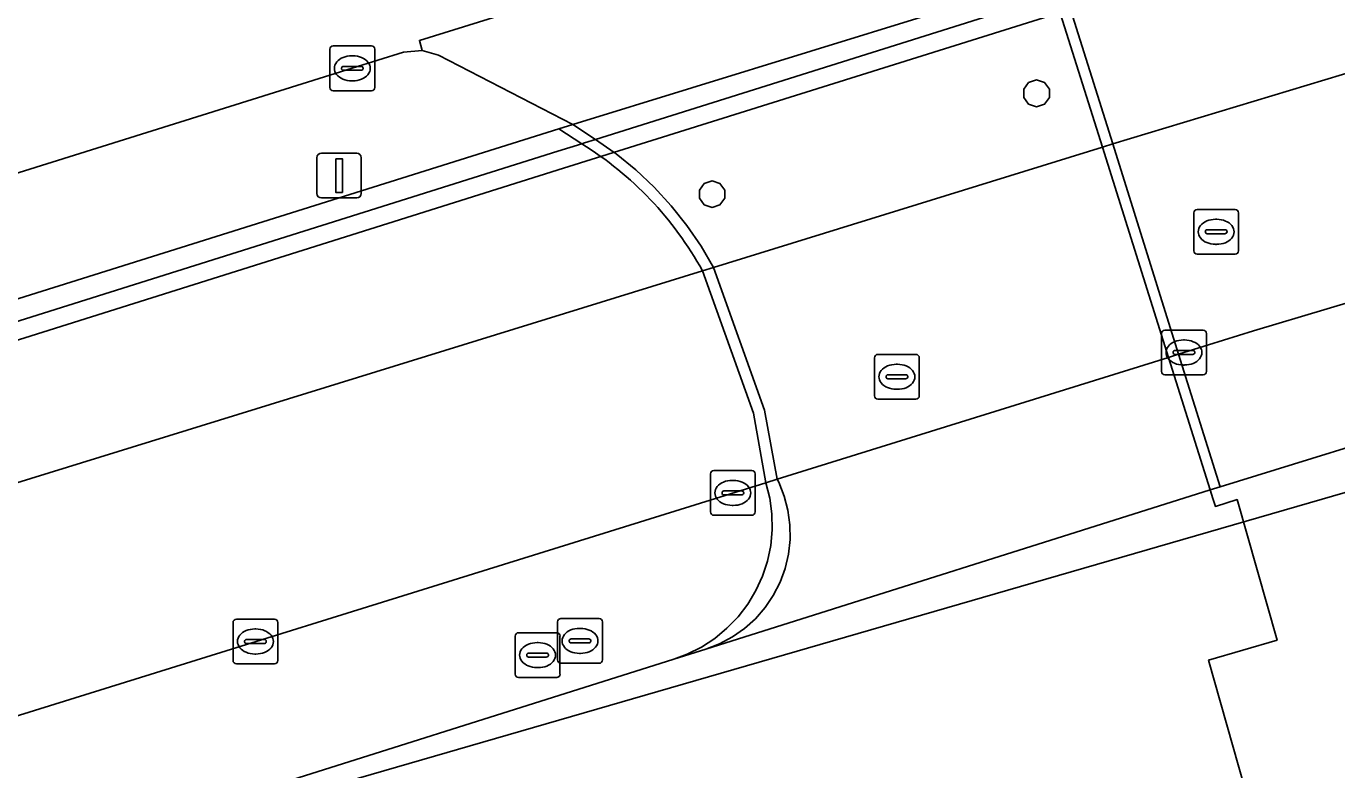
# Model space of a CAD drawing. Extents: x 160806 to 161707, y 383696 to 384148.
# Drawn here: x 161113.59 to 161142.86, y 383813.87 to 383830.47 of the extents above; entities that cross this region are included whole.
import ezdxf

# ---------------------------------------------------------------- set-up
doc = ezdxf.new("R2010")
doc.units = 0
for name, color, linetype in [('IMGEO_Brandkraan', 7, 'Continuous'), ('IMGEO_Dek', 7, 'Continuous'), ('IMGEO_Fietspad_open', 7, 'Continuous'), ('IMGEO_Groenvoorziening', 7, 'Continuous'), ('IMGEO_Kolk', 7, 'Continuous'), ('IMGEO_Lichtmast', 7, 'Continuous'), ('IMGEO_Muur', 7, 'Continuous'), ('IMGEO_OVBaan_gesloten', 7, 'Continuous'), ('IMGEO_Pand', 7, 'Continuous'), ('IMGEO_Pand_overbouw', 7, 'Continuous'), ('IMGEO_Parkeervlak_gesloten', 7, 'Continuous'), ('IMGEO_Pijler', 7, 'Continuous'), ('IMGEO_Rijbaan_lokaal_gesloten', 7, 'Continuous'), ('IMGEO_Rioolput', 7, 'Continuous'), ('IMGEO_Voetpad_open', 7, 'Continuous')]:
    doc.layers.add(name, color=color, linetype=linetype)

msp = doc.modelspace()

# ---------------------------------------------------------------- linework, layer by layer
at = {"layer": 'IMGEO_Brandkraan'}
for p, q in [((161139.662, 383825.456), (161139.662, 383826.308)), ((161139.737, 383826.382), (161140.589, 383826.382)), ((161140.663, 383826.308), (161140.663, 383825.456)), ((161139.921, 383825.876), (161139.921, 383825.888)), ((161139.964, 383825.925), (161140.362, 383825.925)), ((161140.15, 383826.162), (161140.175, 383826.162)), ((161140.405, 383825.888), (161140.405, 383825.876)), ((161140.359, 383825.839), (161139.961, 383825.839)), ((161140.173, 383825.602), (161140.148, 383825.602)), ((161140.589, 383825.382), (161139.737, 383825.382))]:
    msp.add_line(p, q, dxfattribs=at)
for points in [[(161139.662, 383825.456), (161139.662, 383826.308)], [(161139.737, 383826.382), (161140.589, 383826.382)], [(161140.663, 383826.308), (161140.663, 383825.456)], [(161140.589, 383825.382), (161139.737, 383825.382)]]:
    msp.add_lwpolyline(points, dxfattribs=at)
for centre, radius, start, end in [((161139.739, 383826.306), 0.0765, 91.552, 178.448), ((161139.739, 383826.306), 0.0765, 91.552, 178.448), ((161140.587, 383826.306), 0.0765, 1.552, 88.448), ((161140.587, 383826.306), 0.0765, 1.552, 88.448), ((161139.961, 383825.885), 0.0403, 85.8775, 175.7526), ((161139.958, 383825.875), 0.0366, 178.938, 274.7102), ((161140.362, 383825.882), 0.043, 264.8664, 352.4533), ((161140.366, 383825.887), 0.0386, 1.7309, 96.639), ((161139.739, 383825.458), 0.0765, 181.552, 268.448), ((161139.739, 383825.458), 0.0765, 181.552, 268.448), ((161140.587, 383825.458), 0.0765, 271.552, 358.448), ((161140.587, 383825.458), 0.0765, 271.552, 358.448)]:
    msp.add_arc(centre, radius, start, end, dxfattribs=at)
for centre, major_axis, ratio, start_param, end_param in [((161140.149, 383825.882), (-0.387, 0.002), 0.722429, 4.712389, 7.853982), ((161140.174, 383825.882), (-0.39, 0.002), 0.717154, 1.570796, 4.712389)]:
    msp.add_ellipse(centre, major_axis=major_axis, ratio=ratio, start_param=start_param, end_param=end_param, dxfattribs=at)
at = {"layer": 'IMGEO_Dek'}
for points in [[(161137.853, 383827.844), (161136.784, 383831.256), (161136.649, 383831.629), (161136.429, 383831.561), (161125.792, 383828.281), (161125.481, 383828.183), (161125.992, 383827.848)], [(161128.689, 383825.011), (161129.828, 383821.832), (161130.105, 383820.279), (161130.192, 383819.935), (161130.239, 383819.583), (161130.246, 383819.229), (161130.214, 383818.875), (161130.142, 383818.528), (161130.031, 383818.191), (161129.883, 383817.868), (161129.7, 383817.564), (161129.484, 383817.283), (161129.237, 383817.028), (161128.963, 383816.802), (161128.666, 383816.608), (161128.349, 383816.449), (161128.047, 383816.337), (161128.761, 383816.562), (161140.029, 383820.121), (161140.252, 383820.19), (161139.325, 383823.149), (161137.853, 383827.844)]]:
    msp.add_lwpolyline(points, dxfattribs=at)
msp.add_arc((161121.919, 383821.276), 7.732, 28.8881, 58.2135, dxfattribs=at)
at = {"layer": 'IMGEO_Fietspad_open'}
msp.add_lwpolyline([(161096.549, 383808.578), (161109.484, 383813.862), (161130.105, 383820.279), (161130.359, 383820.358), (161139.098, 383823.078), (161139.325, 383823.149), (161140.997, 383823.669), (161145.931, 383825.141), (161144.535, 383829.881), (161143.378, 383829.517), (161137.853, 383827.844), (161137.621, 383827.772), (161128.937, 383825.088), (161128.689, 383825.011), (161101.758, 383816.687), (161087.844, 383810.094), (161089.391, 383804.432), (161089.836, 383804.599)], dxfattribs=at)
at = {"layer": 'IMGEO_Groenvoorziening'}
msp.add_lwpolyline([(161125.587, 383827.301), (161141.486, 383832.294), (161143.333, 383832.867), (161143.213, 383833.254), (161141.367, 383832.68), (161136.784, 383831.256), (161136.551, 383831.172), (161126.303, 383827.946), (161126.056, 383827.868), (161125.992, 383827.848), (161125.46, 383827.681), (161086.399, 383815.384), (161086.504, 383814.998)], close=True, dxfattribs=at)
at = {"layer": 'IMGEO_Kolk'}
for p, q in [((161120.443, 383830.033), (161121.295, 383830.033)), ((161120.368, 383829.107), (161120.368, 383829.959)), ((161120.856, 383829.813), (161120.881, 383829.813)), ((161121.369, 383829.959), (161121.369, 383829.107)), ((161120.627, 383829.527), (161120.627, 383829.539)), ((161121.065, 383829.49), (161120.667, 383829.49)), ((161120.67, 383829.576), (161121.068, 383829.576)), ((161121.111, 383829.539), (161121.111, 383829.527)), ((161120.879, 383829.253), (161120.854, 383829.253)), ((161121.295, 383829.033), (161120.443, 383829.033)), ((161138.943, 383822.761), (161138.943, 383823.613)), ((161139.018, 383823.687), (161139.87, 383823.687)), ((161139.944, 383823.613), (161139.944, 383822.761)), ((161139.431, 383823.467), (161139.456, 383823.467)), ((161139.202, 383823.181), (161139.202, 383823.193)), ((161139.64, 383823.144), (161139.242, 383823.144)), ((161139.245, 383823.23), (161139.643, 383823.23)), ((161139.686, 383823.193), (161139.686, 383823.181)), ((161139.87, 383822.687), (161139.018, 383822.687)), ((161139.454, 383822.907), (161139.429, 383822.907)), ((161128.867, 383819.625), (161128.867, 383820.477)), ((161128.942, 383820.551), (161129.794, 383820.551)), ((161129.355, 383820.331), (161129.38, 383820.331)), ((161129.868, 383820.477), (161129.868, 383819.625)), ((161129.126, 383820.045), (161129.126, 383820.057)), ((161129.169, 383820.094), (161129.567, 383820.094)), ((161129.61, 383820.057), (161129.61, 383820.045)), ((161129.564, 383820.008), (161129.166, 383820.008)), ((161129.378, 383819.771), (161129.353, 383819.771)), ((161129.794, 383819.551), (161128.942, 383819.551)), ((161118.204, 383816.306), (161118.204, 383817.158)), ((161118.279, 383817.232), (161119.131, 383817.232)), ((161119.205, 383817.158), (161119.205, 383816.306)), ((161118.692, 383817.012), (161118.717, 383817.012)), ((161118.463, 383816.726), (161118.463, 383816.738)), ((161118.901, 383816.689), (161118.503, 383816.689)), ((161118.506, 383816.775), (161118.904, 383816.775)), ((161118.947, 383816.738), (161118.947, 383816.726)), ((161119.131, 383816.232), (161118.279, 383816.232)), ((161118.715, 383816.452), (161118.69, 383816.452))]:
    msp.add_line(p, q, dxfattribs=at)
for points in [[(161120.443, 383830.033), (161121.295, 383830.033)], [(161120.368, 383829.107), (161120.368, 383829.959)], [(161121.369, 383829.959), (161121.369, 383829.107)], [(161121.295, 383829.033), (161120.443, 383829.033)], [(161138.943, 383822.761), (161138.943, 383823.613)], [(161139.018, 383823.687), (161139.87, 383823.687)], [(161139.944, 383823.613), (161139.944, 383822.761)], [(161139.87, 383822.687), (161139.018, 383822.687)], [(161128.867, 383819.625), (161128.867, 383820.477)], [(161128.942, 383820.551), (161129.794, 383820.551)], [(161129.868, 383820.477), (161129.868, 383819.625)], [(161129.794, 383819.551), (161128.942, 383819.551)], [(161118.204, 383816.306), (161118.204, 383817.158)], [(161118.279, 383817.232), (161119.131, 383817.232)], [(161119.205, 383817.158), (161119.205, 383816.306)], [(161119.131, 383816.232), (161118.279, 383816.232)]]:
    msp.add_lwpolyline(points, dxfattribs=at)
for centre, radius, start, end in [((161120.445, 383829.957), 0.0765, 91.552, 178.448), ((161120.445, 383829.957), 0.0765, 91.552, 178.448), ((161121.293, 383829.957), 0.0765, 1.552, 88.448), ((161121.293, 383829.957), 0.0765, 1.552, 88.448), ((161120.667, 383829.536), 0.0403, 85.8775, 175.7526), ((161120.664, 383829.526), 0.0366, 178.938, 274.7102), ((161121.068, 383829.533), 0.043, 264.8664, 352.4533), ((161121.072, 383829.538), 0.0386, 1.7309, 96.639), ((161120.445, 383829.109), 0.0765, 181.552, 268.448), ((161120.445, 383829.109), 0.0765, 181.552, 268.448), ((161121.293, 383829.109), 0.0765, 271.552, 358.448), ((161121.293, 383829.109), 0.0765, 271.552, 358.448), ((161139.02, 383823.611), 0.0765, 91.552, 178.448), ((161139.02, 383823.611), 0.0765, 91.552, 178.448), ((161139.868, 383823.611), 0.0765, 1.552, 88.448), ((161139.868, 383823.611), 0.0765, 1.552, 88.448), ((161139.242, 383823.19), 0.0403, 85.8775, 175.7526), ((161139.239, 383823.18), 0.0366, 178.938, 274.7102), ((161139.643, 383823.187), 0.043, 264.8664, 352.4533), ((161139.647, 383823.192), 0.0386, 1.7309, 96.639), ((161139.02, 383822.763), 0.0765, 181.552, 268.448), ((161139.02, 383822.763), 0.0765, 181.552, 268.448), ((161139.868, 383822.763), 0.0765, 271.552, 358.448), ((161139.868, 383822.763), 0.0765, 271.552, 358.448), ((161128.944, 383820.475), 0.0765, 91.552, 178.448), ((161128.944, 383820.475), 0.0765, 91.552, 178.448), ((161129.792, 383820.475), 0.0765, 1.552, 88.448), ((161129.792, 383820.475), 0.0765, 1.552, 88.448), ((161129.166, 383820.054), 0.0403, 85.8775, 175.7526), ((161129.163, 383820.044), 0.0366, 178.938, 274.7102), ((161129.567, 383820.051), 0.043, 264.8664, 352.4533), ((161129.571, 383820.056), 0.0386, 1.7309, 96.639), ((161128.944, 383819.627), 0.0765, 181.552, 268.448), ((161128.944, 383819.627), 0.0765, 181.552, 268.448), ((161129.792, 383819.627), 0.0765, 271.552, 358.448), ((161129.792, 383819.627), 0.0765, 271.552, 358.448), ((161118.281, 383817.156), 0.0765, 91.552, 178.448), ((161118.281, 383817.156), 0.0765, 91.552, 178.448), ((161119.129, 383817.156), 0.0765, 1.552, 88.448), ((161119.129, 383817.156), 0.0765, 1.552, 88.448), ((161118.503, 383816.735), 0.0403, 85.8775, 175.7526), ((161118.5, 383816.725), 0.0366, 178.938, 274.7102), ((161118.904, 383816.732), 0.043, 264.8664, 352.4533), ((161118.908, 383816.737), 0.0386, 1.7309, 96.639), ((161118.281, 383816.308), 0.0765, 181.552, 268.448), ((161118.281, 383816.308), 0.0765, 181.552, 268.448), ((161119.129, 383816.308), 0.0765, 271.552, 358.448), ((161119.129, 383816.308), 0.0765, 271.552, 358.448)]:
    msp.add_arc(centre, radius, start, end, dxfattribs=at)
for centre, major_axis, ratio, start_param, end_param in [((161120.855, 383829.533), (-0.387, 0.002), 0.722429, 4.712389, 7.853982), ((161120.88, 383829.533), (-0.39, 0.002), 0.717154, 1.570796, 4.712389), ((161139.43, 383823.187), (-0.387, 0.002), 0.722429, 4.712389, 7.853982), ((161139.455, 383823.187), (-0.39, 0.002), 0.717154, 1.570796, 4.712389), ((161129.354, 383820.051), (-0.387, 0.002), 0.722429, 4.712389, 7.853982), ((161129.379, 383820.051), (-0.39, 0.002), 0.717154, 1.570796, 4.712389), ((161118.691, 383816.732), (-0.387, 0.002), 0.722429, 4.712389, 7.853982), ((161118.716, 383816.732), (-0.39, 0.002), 0.717154, 1.570796, 4.712389)]:
    msp.add_ellipse(centre, major_axis=major_axis, ratio=ratio, start_param=start_param, end_param=end_param, dxfattribs=at)
at = {"layer": 'IMGEO_Lichtmast'}
for p, q in [((161120.179, 383827.637), (161120.969, 383827.637)), ((161120.969, 383827.637), (161120.179, 383827.637)), ((161120.079, 383826.737), (161120.079, 383827.537)), ((161120.079, 383827.537), (161120.079, 383826.737)), ((161121.069, 383827.537), (161121.069, 383826.737)), ((161121.069, 383826.737), (161121.069, 383827.537)), ((161120.969, 383826.637), (161120.179, 383826.637)), ((161120.179, 383826.637), (161120.969, 383826.637))]:
    msp.add_line(p, q, dxfattribs=at)
msp.add_lwpolyline([(161120.499, 383827.512), (161120.649, 383827.512), (161120.649, 383826.762), (161120.499, 383826.762), (161120.499, 383827.512)], dxfattribs=at)
for centre, start, end in [((161120.179, 383827.537), 90, 180), ((161120.179, 383827.537), 90, 180), ((161120.969, 383827.537), 0, 90), ((161120.969, 383827.537), 360, 90), ((161120.179, 383826.737), 180, 270), ((161120.179, 383826.737), 180, 270), ((161120.969, 383826.737), 270, 0), ((161120.969, 383826.737), 270, 0)]:
    msp.add_arc(centre, 0.1, start, end, dxfattribs=at)
at = {"layer": 'IMGEO_Muur'}
for points in [[(161143.213, 383833.254), (161143.408, 383833.314), (161143.295, 383833.692), (161136.649, 383831.629), (161136.429, 383831.561), (161125.792, 383828.281), (161125.481, 383828.183), (161085.782, 383815.715), (161087.114, 383810.834), (161087.601, 383810.983), (161086.504, 383814.998), (161086.399, 383815.384), (161125.46, 383827.681), (161125.992, 383827.848), (161126.056, 383827.868), (161126.303, 383827.946), (161136.551, 383831.172), (161136.784, 383831.256), (161141.367, 383832.68)], [(161139.325, 383823.149), (161137.853, 383827.844), (161136.784, 383831.256), (161136.649, 383831.629), (161136.429, 383831.561), (161136.551, 383831.172), (161137.621, 383827.772), (161139.098, 383823.078), (161140.029, 383820.121), (161140.252, 383820.19)]]:
    msp.add_lwpolyline(points, close=True, dxfattribs=at)
for points in [[(161128.937, 383825.088), (161128.659, 383825.561), (161128.34, 383826.025), (161127.99, 383826.465), (161127.609, 383826.88), (161127.199, 383827.266), (161126.763, 383827.622), (161126.716, 383827.655), (161126.303, 383827.946), (161125.792, 383828.281), (161125.481, 383828.183), (161125.992, 383827.848)], [(161128.689, 383825.011), (161129.828, 383821.832), (161130.105, 383820.279), (161130.192, 383819.935), (161130.239, 383819.583), (161130.246, 383819.229), (161130.214, 383818.875), (161130.142, 383818.528), (161130.031, 383818.191), (161129.883, 383817.868), (161129.7, 383817.564), (161129.484, 383817.283), (161129.237, 383817.028), (161128.963, 383816.802), (161128.666, 383816.608), (161128.349, 383816.449), (161128.047, 383816.337), (161128.761, 383816.562), (161129.067, 383816.68), (161129.358, 383816.834), (161129.627, 383817.022), (161129.871, 383817.242), (161130.088, 383817.49), (161130.272, 383817.762), (161130.422, 383818.054), (161130.535, 383818.363), (161130.61, 383818.683), (161130.646, 383819.009), (161130.642, 383819.338), (161130.598, 383819.664), (161130.515, 383819.981), (161130.394, 383820.287), (161130.359, 383820.358), (161130.076, 383821.897), (161128.937, 383825.088)], [(161128.761, 383816.562), (161140.029, 383820.121)], [(161128.047, 383816.337), (161128.761, 383816.562)], [(161117.397, 383812.973), (161128.047, 383816.337)]]:
    msp.add_lwpolyline(points, dxfattribs=at)
msp.add_arc((161121.919, 383821.276), 7.732, 28.8881, 58.2135, dxfattribs=at)
at = {"layer": 'IMGEO_OVBaan_gesloten'}
for points in [[(161120.869, 383829.535), (161122.015, 383829.891), (161122.432, 383829.933), (161122.368, 383830.155), (161136.291, 383834.484), (161137.255, 383834.789), (161142.482, 383836.411), (161141.444, 383839.88), (161132.962, 383837.214), (161124.542, 383834.598), (161115.848, 383831.883), (161110.326, 383830.192), (161100.542, 383827.341), (161094.8, 383825.75), (161086.795, 383823.519), (161084.584, 383822.638), (161082.788, 383821.423), (161081.74, 383820.251), (161081, 383819.203), (161080.507, 383817.662), (161080.212, 383816.06), (161079.864, 383814.489)], [(161089.252, 383819.566), (161090.294, 383819.951), (161096.267, 383821.815), (161105.102, 383824.601), (161120.869, 383829.535)]]:
    msp.add_lwpolyline(points, dxfattribs=at)
at = {"layer": 'IMGEO_Pand'}
msp.add_lwpolyline([(161145.264, 383821.735), (161140.252, 383820.19), (161140.029, 383820.121), (161140.091, 383819.928), (161140.148, 383819.75), (161140.63, 383819.901), (161141.522, 383816.764), (161139.994, 383816.318), (161141.082, 383812.479), (161143.896, 383813.245)], dxfattribs=at)
at = {"layer": 'IMGEO_Pand_overbouw'}
msp.add_lwpolyline([(161244.397, 383752.352), (161218.72, 383841.978), (161097.833, 383806.973), (161123.797, 383717.365)], close=True, dxfattribs=at)
at = {"layer": 'IMGEO_Parkeervlak_gesloten'}
msp.add_lwpolyline([(161128.047, 383816.337), (161117.397, 383812.973), (161117.509, 383812.586), (161119.356, 383806.193), (161134.336, 383810.532), (161140.931, 383812.437), (161141.082, 383812.479), (161139.994, 383816.318), (161141.522, 383816.764), (161140.63, 383819.901), (161140.148, 383819.75), (161140.091, 383819.928), (161140.029, 383820.121), (161128.761, 383816.562)], close=True, dxfattribs=at)
at = {"layer": 'IMGEO_Pijler'}
for points in [[(161135.865, 383829.069), (161135.865, 383828.881), (161135.975, 383828.73), (161136.153, 383828.672), (161136.331, 383828.73), (161136.441, 383828.881), (161136.441, 383829.069), (161136.331, 383829.22), (161136.153, 383829.278), (161135.975, 383829.22)], [(161128.729, 383826.961), (161128.621, 383826.813), (161128.621, 383826.63), (161128.729, 383826.482), (161128.904, 383826.425), (161129.078, 383826.482), (161129.186, 383826.63), (161129.186, 383826.813), (161129.078, 383826.961), (161128.904, 383827.018)]]:
    msp.add_lwpolyline(points, close=True, dxfattribs=at)
at = {"layer": 'IMGEO_Rijbaan_lokaal_gesloten'}
for points in [[(161136.291, 383834.484), (161122.368, 383830.155), (161122.432, 383829.933), (161122.795, 383829.827), (161125.792, 383828.281), (161136.429, 383831.561)], [(161136.429, 383831.561), (161125.792, 383828.281), (161126.303, 383827.946), (161126.716, 383827.655), (161126.763, 383827.622), (161127.199, 383827.266), (161127.609, 383826.88), (161127.99, 383826.465), (161128.34, 383826.025), (161128.659, 383825.561), (161128.937, 383825.088), (161130.076, 383821.897), (161130.359, 383820.358), (161130.394, 383820.287), (161130.515, 383819.981), (161130.598, 383819.664), (161130.642, 383819.338), (161130.646, 383819.009), (161130.61, 383818.683), (161130.535, 383818.363), (161130.422, 383818.054), (161130.272, 383817.762), (161130.088, 383817.49), (161129.871, 383817.242), (161129.627, 383817.022), (161129.358, 383816.834), (161129.067, 383816.68), (161128.761, 383816.562), (161140.029, 383820.121), (161139.098, 383823.078), (161137.621, 383827.772), (161136.551, 383831.172)]]:
    msp.add_lwpolyline(points, dxfattribs=at)
at = {"layer": 'IMGEO_Rioolput'}
for p, q in [((161132.531, 383822.218), (161132.531, 383823.07)), ((161132.606, 383823.144), (161133.458, 383823.144)), ((161133.532, 383823.07), (161133.532, 383822.218)), ((161132.833, 383822.687), (161133.231, 383822.687)), ((161133.019, 383822.924), (161133.044, 383822.924)), ((161132.79, 383822.638), (161132.79, 383822.65)), ((161133.228, 383822.601), (161132.83, 383822.601)), ((161133.042, 383822.364), (161133.017, 383822.364)), ((161133.274, 383822.65), (161133.274, 383822.638)), ((161133.458, 383822.144), (161132.606, 383822.144)), ((161125.454, 383816.32), (161125.454, 383817.172)), ((161125.529, 383817.246), (161126.381, 383817.246)), ((161126.455, 383817.172), (161126.455, 383816.32)), ((161124.506, 383816.002), (161124.506, 383816.854)), ((161124.581, 383816.928), (161125.433, 383816.928)), ((161125.507, 383816.854), (161125.507, 383816.002)), ((161125.942, 383817.026), (161125.967, 383817.026)), ((161124.994, 383816.708), (161125.019, 383816.708)), ((161125.713, 383816.74), (161125.713, 383816.752)), ((161126.151, 383816.703), (161125.753, 383816.703)), ((161125.756, 383816.789), (161126.154, 383816.789)), ((161126.197, 383816.752), (161126.197, 383816.74)), ((161124.765, 383816.422), (161124.765, 383816.434)), ((161125.203, 383816.385), (161124.805, 383816.385)), ((161124.808, 383816.471), (161125.206, 383816.471)), ((161125.249, 383816.434), (161125.249, 383816.422)), ((161126.381, 383816.246), (161125.529, 383816.246)), ((161125.965, 383816.466), (161125.94, 383816.466)), ((161125.433, 383815.928), (161124.581, 383815.928)), ((161125.017, 383816.148), (161124.992, 383816.148))]:
    msp.add_line(p, q, dxfattribs=at)
for points in [[(161132.531, 383822.218), (161132.531, 383823.07)], [(161132.606, 383823.144), (161133.458, 383823.144)], [(161133.532, 383823.07), (161133.532, 383822.218)], [(161133.458, 383822.144), (161132.606, 383822.144)], [(161125.454, 383816.32), (161125.454, 383817.172)], [(161125.529, 383817.246), (161126.381, 383817.246)], [(161126.455, 383817.172), (161126.455, 383816.32)], [(161124.506, 383816.002), (161124.506, 383816.854)], [(161124.581, 383816.928), (161125.433, 383816.928)], [(161125.507, 383816.854), (161125.507, 383816.002)], [(161126.381, 383816.246), (161125.529, 383816.246)], [(161125.433, 383815.928), (161124.581, 383815.928)]]:
    msp.add_lwpolyline(points, dxfattribs=at)
for centre, radius, start, end in [((161132.608, 383823.068), 0.0765, 91.552, 178.448), ((161132.608, 383823.068), 0.0765, 91.552, 178.448), ((161133.456, 383823.068), 0.0765, 1.552, 88.448), ((161133.456, 383823.068), 0.0765, 1.552, 88.448), ((161132.83, 383822.647), 0.0403, 85.8775, 175.7526), ((161133.235, 383822.649), 0.0386, 1.7309, 96.639), ((161132.827, 383822.637), 0.0366, 178.938, 274.7102), ((161133.231, 383822.644), 0.043, 264.8664, 352.4533), ((161132.608, 383822.22), 0.0765, 181.552, 268.448), ((161132.608, 383822.22), 0.0765, 181.552, 268.448), ((161133.456, 383822.22), 0.0765, 271.552, 358.448), ((161133.456, 383822.22), 0.0765, 271.552, 358.448), ((161125.531, 383817.17), 0.0765, 91.552, 178.448), ((161125.531, 383817.17), 0.0765, 91.552, 178.448), ((161126.379, 383817.17), 0.0765, 1.552, 88.448), ((161126.379, 383817.17), 0.0765, 1.552, 88.448), ((161124.583, 383816.852), 0.0765, 91.552, 178.448), ((161124.583, 383816.852), 0.0765, 91.552, 178.448), ((161125.431, 383816.852), 0.0765, 1.552, 88.448), ((161125.431, 383816.852), 0.0765, 1.552, 88.448), ((161125.753, 383816.749), 0.0403, 85.8775, 175.7526), ((161125.75, 383816.739), 0.0366, 178.938, 274.7102), ((161126.154, 383816.746), 0.043, 264.8664, 352.4533), ((161126.158, 383816.751), 0.0386, 1.7309, 96.639), ((161124.805, 383816.431), 0.0403, 85.8775, 175.7526), ((161124.802, 383816.421), 0.0366, 178.938, 274.7102), ((161125.206, 383816.428), 0.043, 264.8664, 352.4533), ((161125.21, 383816.433), 0.0386, 1.7309, 96.639), ((161125.531, 383816.322), 0.0765, 181.552, 268.448), ((161125.531, 383816.322), 0.0765, 181.552, 268.448), ((161126.379, 383816.322), 0.0765, 271.552, 358.448), ((161126.379, 383816.322), 0.0765, 271.552, 358.448), ((161124.583, 383816.004), 0.0765, 181.552, 268.448), ((161124.583, 383816.004), 0.0765, 181.552, 268.448), ((161125.431, 383816.004), 0.0765, 271.552, 358.448), ((161125.431, 383816.004), 0.0765, 271.552, 358.448)]:
    msp.add_arc(centre, radius, start, end, dxfattribs=at)
for centre, major_axis, ratio, start_param, end_param in [((161133.018, 383822.644), (-0.387, 0.002), 0.722429, 4.712389, 7.853982), ((161133.043, 383822.644), (-0.39, 0.002), 0.717154, 1.570796, 4.712389), ((161125.941, 383816.746), (-0.387, 0.002), 0.722429, 4.712389, 7.853982), ((161125.966, 383816.746), (-0.39, 0.002), 0.717154, 1.570796, 4.712389), ((161124.993, 383816.428), (-0.387, 0.002), 0.722429, 4.712389, 7.853982), ((161125.018, 383816.428), (-0.39, 0.002), 0.717154, 1.570796, 4.712389)]:
    msp.add_ellipse(centre, major_axis=major_axis, ratio=ratio, start_param=start_param, end_param=end_param, dxfattribs=at)
at = {"layer": 'IMGEO_Voetpad_open'}
for points in [[(161223.387, 383847.584), (161159.382, 383829.051), (161155.557, 383827.944), (161150.139, 383826.375), (161147.684, 383825.664), (161145.931, 383825.141), (161140.997, 383823.669), (161139.325, 383823.149), (161139.098, 383823.078), (161130.359, 383820.358), (161130.105, 383820.279), (161109.484, 383813.862), (161096.549, 383808.578)], [(161148.001, 383833.784), (161147.887, 383834.286), (161147.77, 383834.67), (161143.408, 383833.314), (161143.213, 383833.254), (161143.333, 383832.867), (161141.486, 383832.294), (161125.587, 383827.301), (161086.504, 383814.998), (161087.601, 383810.983), (161087.844, 383810.094), (161101.758, 383816.687), (161128.689, 383825.011)], [(161128.689, 383825.011), (161128.937, 383825.088), (161137.621, 383827.772), (161137.853, 383827.844), (161143.378, 383829.517), (161144.535, 383829.881), (161145.156, 383830.087)], [(161125.481, 383828.183), (161125.792, 383828.281), (161122.795, 383829.827), (161122.432, 383829.933), (161122.015, 383829.891), (161120.869, 383829.535), (161105.102, 383824.601), (161096.267, 383821.815), (161090.294, 383819.951), (161089.252, 383819.566)], [(161085.545, 383816.509), (161085.782, 383815.715), (161125.481, 383828.183)], [(161113.902, 383751.548), (161111.258, 383760.68), (161104.037, 383785.627), (161098.648, 383804.243), (161097.833, 383806.973), (161100.524, 383807.822), (161109.952, 383810.749), (161117.397, 383812.973), (161128.047, 383816.337), (161128.761, 383816.562), (161140.029, 383820.121), (161140.252, 383820.19), (161145.264, 383821.735)]]:
    msp.add_lwpolyline(points, dxfattribs=at)
for points in [[(161135.865, 383829.069), (161135.975, 383829.22), (161136.153, 383829.278), (161136.331, 383829.22), (161136.441, 383829.069), (161136.441, 383828.881), (161136.331, 383828.73), (161136.153, 383828.672), (161135.975, 383828.73), (161135.865, 383828.881)], [(161128.729, 383826.482), (161128.621, 383826.63), (161128.621, 383826.813), (161128.729, 383826.961), (161128.904, 383827.018), (161129.078, 383826.961), (161129.186, 383826.813), (161129.186, 383826.63), (161129.078, 383826.482), (161128.904, 383826.425)]]:
    msp.add_lwpolyline(points, close=True, dxfattribs=at)

doc.saveas('drawing.dxf')
